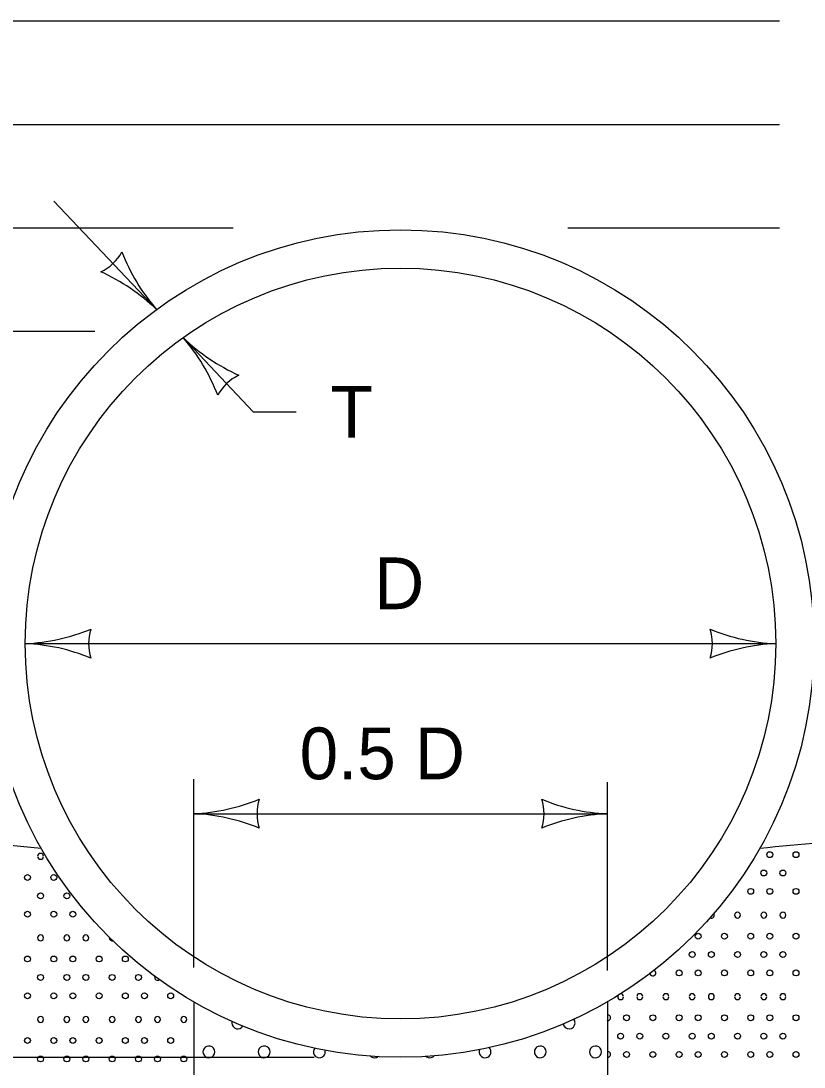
# Model space of a CAD drawing. Extents: x 49991.4 to 50021, y 49987.6 to 50011.4.
# Drawn here: x 50002.914 to 50003.823, y 49993.227 to 49994.441 of the extents above; entities that cross this region are included whole.
import ezdxf

# ---------------------------------------------------------------- set-up
doc = ezdxf.new("R2010")
doc.units = 0
for name, color, linetype in [('Level 1', 7, 'Continuous'), ('Level 2', 7, 'Continuous'), ('Level 3', 7, 'Continuous')]:
    doc.layers.add(name, color=color, linetype=linetype)

msp = doc.modelspace()

# ---------------------------------------------------------------- linework, layer by layer
at = {"layer": 'Level 1'}
for p, q in [((50001.5996, 49994.4405), (50003.795, 49994.4405)), ((50001.7626, 49994.3205), (50003.795, 49994.3205)), ((50001.9159, 49994.2005), (50003.1608, 49994.2005)), ((50003.5492, 49994.2005), (50003.795, 49994.2005)), ((50002.052, 49994.0805), (50003.0002, 49994.0805)), ((50003.1151, 49993.3025), (50003.1151, 49993.156)), ((50003.5951, 49993.3025), (50003.5951, 49993.1442))]:
    msp.add_line(p, q, dxfattribs=at)
for centre, radius in [((50003.355, 49993.7182), 0.48), ((50003.355, 49993.7182), 0.4355), ((50003.7836, 49993.4733), 0.00341), ((50003.8141, 49993.4733), 0.00341), ((50003.7767, 49993.452), 0.00341), ((50003.7989, 49993.452), 0.00341), ((50002.9221, 49993.4469), 0.00341), ((50002.9526, 49993.4469), 0.00341), ((50002.9373, 49993.4255), 0.00341), ((50002.9373, 49993.4255), 0.00341), ((50002.9678, 49993.4255), 0.00341), ((50003.7615, 49993.4307), 0.00341), ((50003.7836, 49993.4307), 0.00341), ((50003.8141, 49993.4307), 0.00341), ((50002.9221, 49993.4042), 0.00341), ((50002.9526, 49993.4042), 0.00341), ((50002.9747, 49993.4042), 0.00341), ((50003.7005, 49993.3787), 0.00341), ((50003.731, 49993.3787), 0.00341), ((50003.7615, 49993.3787), 0.00341), ((50003.7836, 49993.3787), 0.00341), ((50003.8141, 49993.3787), 0.00341), ((50002.9221, 49993.3523), 0.00341), ((50002.9526, 49993.3523), 0.00341), ((50002.9747, 49993.3523), 0.00341), ((50003.0052, 49993.3523), 0.00341), ((50003.0357, 49993.3523), 0.00341), ((50003.6936, 49993.3574), 0.00341), ((50003.7158, 49993.3574), 0.00341), ((50003.7462, 49993.3574), 0.00341), ((50003.7462, 49993.3574), 0.00341), ((50003.7767, 49993.3574), 0.00341), ((50003.7989, 49993.3574), 0.00341), ((50002.9373, 49993.3309), 0.00341), ((50002.9373, 49993.3309), 0.00341), ((50002.9678, 49993.3309), 0.00341), ((50002.9899, 49993.3309), 0.00341), ((50003.0204, 49993.3309), 0.00341), ((50003.0204, 49993.3309), 0.00341), ((50003.0509, 49993.3309), 0.00341), ((50003.6784, 49993.3361), 0.00341), ((50003.7005, 49993.3361), 0.00341), ((50003.731, 49993.3361), 0.00341), ((50003.7615, 49993.3361), 0.00341), ((50003.7836, 49993.3361), 0.00341), ((50003.8141, 49993.3361), 0.00341), ((50002.9221, 49993.3096), 0.00341), ((50002.9526, 49993.3096), 0.00341), ((50002.9747, 49993.3096), 0.00341), ((50003.0052, 49993.3096), 0.00341), ((50003.0357, 49993.3096), 0.00341), ((50003.0578, 49993.3096), 0.00341), ((50003.0883, 49993.3096), 0.00341), ((50003.6174, 49993.2841), 0.00341), ((50003.6479, 49993.2841), 0.00341), ((50003.6784, 49993.2841), 0.00341), ((50003.7005, 49993.2841), 0.00341), ((50003.731, 49993.2841), 0.00341), ((50003.7615, 49993.2841), 0.00341), ((50003.7836, 49993.2841), 0.00341), ((50003.8141, 49993.2841), 0.00341), ((50002.9221, 49993.2577), 0.00341), ((50002.9526, 49993.2577), 0.00341), ((50002.9747, 49993.2577), 0.00341), ((50003.0052, 49993.2577), 0.00341), ((50003.0357, 49993.2577), 0.00341), ((50003.0578, 49993.2577), 0.00341), ((50003.0883, 49993.2577), 0.00341), ((50003.6105, 49993.2628), 0.00341), ((50003.6327, 49993.2628), 0.00341), ((50003.6631, 49993.2628), 0.00341), ((50003.6631, 49993.2628), 0.00341), ((50003.6936, 49993.2628), 0.00341), ((50003.7158, 49993.2628), 0.00341), ((50003.7462, 49993.2628), 0.00341), ((50003.7462, 49993.2628), 0.00341), ((50003.7767, 49993.2628), 0.00341), ((50003.7989, 49993.2628), 0.00341), ((50002.9373, 49993.2363), 0.00341), ((50002.9373, 49993.2363), 0.00341), ((50002.9678, 49993.2363), 0.00341), ((50002.9899, 49993.2363), 0.00341), ((50003.0204, 49993.2363), 0.00341), ((50003.0204, 49993.2363), 0.00341), ((50003.0509, 49993.2363), 0.00341), ((50003.073, 49993.2363), 0.00341), ((50003.1035, 49993.2363), 0.00341), ((50003.1035, 49993.2363), 0.00341), ((50003.6174, 49993.2415), 0.00341), ((50003.6479, 49993.2415), 0.00341), ((50003.6784, 49993.2415), 0.00341), ((50003.7005, 49993.2415), 0.00341), ((50003.731, 49993.2415), 0.00341), ((50003.7615, 49993.2415), 0.00341), ((50003.7836, 49993.2415), 0.00341), ((50003.8141, 49993.2415), 0.00341)]:
    msp.add_circle(centre, radius, dxfattribs=at)
for centre, radius, start, end in [((50002.9373, 49993.4714), 0.00341, 0, 180), ((50002.9373, 49993.4713), 0.00341, 180, 0), ((50002.9373, 49993.4713), 0.00341, 180, 0), ((50003.7158, 49993.4032), 0.00341, 0, 44.2479), ((50003.7462, 49993.4032), 0.00341, 0, 180), ((50003.7767, 49993.4032), 0.00341, 0, 180), ((50003.7989, 49993.4032), 0.00341, 0, 180), ((50003.7158, 49993.4031), 0.00341, 234.9973, 0), ((50003.7462, 49993.4031), 0.00341, 180, 0), ((50003.7462, 49993.4031), 0.00341, 180, 0), ((50003.7767, 49993.4031), 0.00341, 180, 0), ((50003.7989, 49993.4031), 0.00341, 180, 0), ((50002.9373, 49993.3768), 0.00341, 0, 180), ((50002.9678, 49993.3768), 0.00341, 0, 180), ((50002.9899, 49993.3768), 0.00341, 0, 180), ((50002.9373, 49993.3767), 0.00341, 180, 0), ((50002.9373, 49993.3767), 0.00341, 180, 0), ((50002.9678, 49993.3767), 0.00341, 180, 0), ((50002.9899, 49993.3767), 0.00341, 180, 0), ((50003.0204, 49993.3768), 0.00341, 159.7574, 180), ((50003.0204, 49993.3767), 0.00341, 180, 287.9662), ((50003.0204, 49993.3767), 0.00341, 180, 287.9662), ((50003.073, 49993.3309), 0.00341, 157.2924, 315.9766), ((50003.6479, 49993.3361), 0.00341, 174.1768, 79.3015), ((50003.6105, 49993.3086), 0.00341, 150.81, 180), ((50003.6105, 49993.3085), 0.00341, 180, 0), ((50003.6105, 49993.3086), 0.00341, 0, 92.5636), ((50003.6327, 49993.3086), 0.00341, 0, 180), ((50003.6327, 49993.3085), 0.00341, 180, 0), ((50003.6631, 49993.3086), 0.00341, 0, 180), ((50003.6631, 49993.3085), 0.00341, 180, 0), ((50003.6631, 49993.3085), 0.00341, 180, 0), ((50003.6936, 49993.3086), 0.00341, 0, 180), ((50003.6936, 49993.3085), 0.00341, 180, 0), ((50003.7158, 49993.3086), 0.00341, 0, 180), ((50003.7158, 49993.3085), 0.00341, 180, 0), ((50003.7462, 49993.3086), 0.00341, 0, 180), ((50003.7462, 49993.3085), 0.00341, 180, 0), ((50003.7462, 49993.3085), 0.00341, 180, 0), ((50003.7767, 49993.3086), 0.00341, 0, 180), ((50003.7767, 49993.3085), 0.00341, 180, 0), ((50003.7989, 49993.3086), 0.00341, 0, 180), ((50003.7989, 49993.3085), 0.00341, 180, 0), ((50002.9373, 49993.2822), 0.00341, 0, 180), ((50002.9678, 49993.2822), 0.00341, 0, 180), ((50002.9899, 49993.2822), 0.00341, 0, 180), ((50003.0204, 49993.2822), 0.00341, 0, 180), ((50003.0509, 49993.2822), 0.00341, 0, 180), ((50003.073, 49993.2822), 0.00341, 0, 180), ((50003.1035, 49993.2822), 0.00341, 0, 180), ((50003.5953, 49993.2841), 0.00341, 266.1557, 93.8443), ((50002.9373, 49993.2821), 0.00341, 180, 0), ((50002.9373, 49993.2821), 0.00341, 180, 0), ((50002.9678, 49993.2821), 0.00341, 180, 0), ((50002.9899, 49993.2821), 0.00341, 180, 0), ((50003.0204, 49993.2821), 0.00341, 180, 0), ((50003.0204, 49993.2821), 0.00341, 180, 0), ((50003.0509, 49993.2821), 0.00341, 180, 0), ((50003.073, 49993.2821), 0.00341, 180, 0), ((50003.1035, 49993.2821), 0.00341, 180, 0), ((50003.1035, 49993.2821), 0.00341, 180, 0), ((50003.1662, 49993.2781), 0.00682, 162.9489, 180), ((50003.1662, 49993.278), 0.00682, 180, 331.78), ((50003.5508, 49993.278), 0.00682, 185.2269, 0), ((50003.5508, 49993.2781), 0.00682, 0, 41.4346), ((50003.1326, 49993.2445), 0.00682, 77.079, 282.921), ((50003.1327, 49993.2445), 0.00682, 282.921, 77.079), ((50003.1967, 49993.2445), 0.00682, 77.079, 282.921), ((50003.1968, 49993.2445), 0.00682, 282.921, 77.079), ((50003.2608, 49993.2445), 0.00682, 139.8729, 282.921), ((50003.2609, 49993.2445), 0.00682, 282.921, 18.7684), ((50003.4531, 49993.2445), 0.00682, 153.0512, 282.921), ((50003.4532, 49993.2445), 0.00682, 282.921, 46.8841), ((50003.5172, 49993.2445), 0.00682, 77.079, 282.921), ((50003.5173, 49993.2445), 0.00682, 282.921, 77.079), ((50003.5813, 49993.2445), 0.00682, 77.079, 282.921), ((50003.5814, 49993.2445), 0.00682, 282.921, 77.079), ((50003.3249, 49993.2445), 0.00682, 221.1625, 282.921), ((50003.325, 49993.2445), 0.00682, 282.921, 313.6489), ((50003.389, 49993.2445), 0.00682, 223.6722, 282.921), ((50003.3891, 49993.2445), 0.00682, 282.921, 323.0927), ((50003.5953, 49993.2415), 0.00341, 266.1557, 93.8443)]:
    msp.add_arc(centre, radius, start, end, dxfattribs=at)
for points in [[(50002.938, 49993.4805), (50002.7466, 49993.4893), (50002.5858, 49993.4764), (50002.4692, 49993.4859), (50002.393, 49993.4813)], [(50003.7721, 49993.4807), (50003.9134, 49993.4888), (50004.057, 49993.4805), (50004.1738, 49993.4894), (50004.1786, 49993.4888)]]:
    msp.add_spline(points, degree=3, dxfattribs=at)
at = {"layer": 'Level 3'}
for p, q in [((50003.0718, 49994.1058), (50002.9526, 49994.2316)), ((50003.1842, 49993.9872), (50003.1027, 49994.0731)), ((50003.1842, 49993.9872), (50003.2339, 49993.9872)), ((50002.9196, 49993.7181), (50003.7905, 49993.7181)), ((50003.1151, 49993.3425), (50003.1151, 49993.5608)), ((50003.5951, 49993.339), (50003.5951, 49993.5573)), ((50003.1151, 49993.5208), (50003.5951, 49993.5208)), ((50002.1895, 49993.2382), (50003.255, 49993.2382))]:
    msp.add_line(p, q, dxfattribs=at)
for centre, radius, start, end in [((50002.9836, 49994.1988), 0.0548, 295.5926, 331.315), ((50003.2394, 49994.2519), 0.2223, 200.9098, 221.0933), ((50002.9108, 49993.9374), 0.233, 46.2811, 65.531), ((50002.9352, 49993.927), 0.2223, 20.9098, 41.0933), ((50003.2638, 49994.2415), 0.233, 226.2811, 245.531), ((50003.1909, 49993.98), 0.0548, 115.5926, 151.315), ((50002.9081, 49993.9508), 0.233, 272.8273, 292.0772), ((50003.0478, 49993.7181), 0.0548, 162.1388, 197.8612), ((50003.7996, 49993.9402), 0.2223, 247.456, 267.6395), ((50003.6622, 49993.7181), 0.0548, 342.1388, 17.8612), ((50002.9104, 49993.496), 0.2223, 67.456, 87.6395), ((50003.8019, 49993.4854), 0.233, 92.8273, 112.0772), ((50003.1036, 49993.7535), 0.233, 272.8273, 292.0772), ((50003.2433, 49993.5208), 0.0548, 162.1388, 197.8612), ((50003.6042, 49993.7429), 0.2223, 247.456, 267.6395), ((50003.4668, 49993.5208), 0.0548, 342.1388, 17.8612), ((50003.1059, 49993.2987), 0.2223, 67.456, 87.6395), ((50003.6065, 49993.2881), 0.233, 92.8273, 112.0772)]:
    msp.add_arc(centre, radius, start, end, dxfattribs=at)

# ---------------------------------------------------------------- texts
at = {"layer": 'Level 2'}
for s, p in [('T', (50003.2739, 49993.9572)), ('D', (50003.3246, 49993.7581)), ('0.5 D', (50003.238, 49993.5608))]:
    msp.add_text(s, height=0.06, dxfattribs=at).set_placement(p)

doc.saveas('drawing.dxf')
